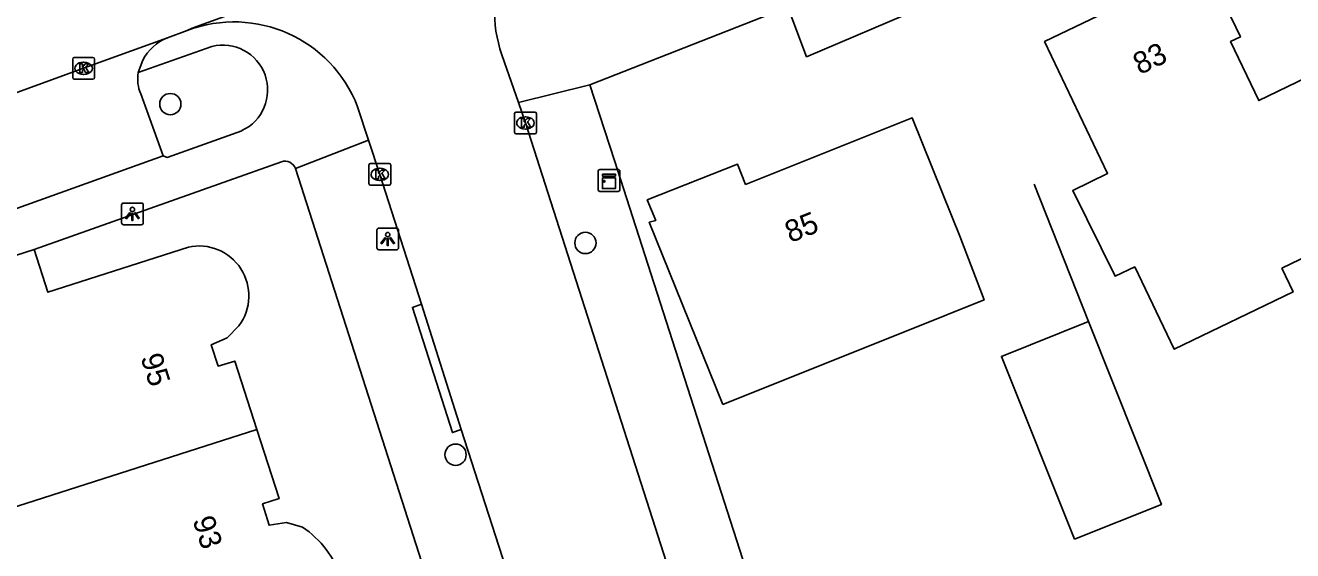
# Model space of a CAD drawing. Extents: x 159503 to 160347, y 382525 to 383272.
# Drawn here: x 159693.4 to 159751.6, y 382913.2 to 382937.3 of the extents above; entities that cross this region are included whole.
import ezdxf

# ---------------------------------------------------------------- set-up
doc = ezdxf.new("R2010")
doc.units = 0
for name, color, linetype in [('IMGEO_Boom', 7, 'Continuous'), ('IMGEO_Kast', 7, 'Continuous'), ('IMGEO_Kolk', 7, 'Continuous'), ('IMGEO_Lichtpunt', 7, 'Continuous'), ('IMGEO_Muur', 7, 'Continuous'), ('IMGEO_Pand', 7, 'Continuous'), ('IMGEO_Pand_nummerreeks', 7, 'Continuous'), ('IMGEO_Parkeervlak_open', 7, 'Continuous'), ('IMGEO_Rijbaan_lokaal_open', 7, 'Continuous'), ('IMGEO_Voetpad_open', 7, 'Continuous')]:
    doc.layers.add(name, color=color, linetype=linetype)

msp = doc.modelspace()

# ---------------------------------------------------------------- linework, layer by layer
at = {"layer": 'IMGEO_Boom'}
for centre in [(159700.08, 382933.657), (159719.132, 382927.291), (159713.169, 382917.577)]:
    msp.add_circle(centre, 0.489, dxfattribs=at)
at = {"layer": 'IMGEO_Kast'}
for p, q in [((159719.714, 382929.731), (159719.714, 382930.572)), ((159719.714, 382930.572), (159719.714, 382929.731)), ((159719.789, 382930.656), (159720.63, 382930.656)), ((159720.63, 382930.656), (159719.789, 382930.656)), ((159720.714, 382930.581), (159720.714, 382929.74)), ((159720.714, 382929.74), (159720.714, 382930.581)), ((159720.639, 382929.656), (159719.798, 382929.656)), ((159719.798, 382929.656), (159720.639, 382929.656))]:
    msp.add_line(p, q, dxfattribs=at)
for points in [[(159719.909, 382930.446), (159720.509, 382930.446), (159720.509, 382930.361), (159719.909, 382930.361), (159719.909, 382930.446)], [(159719.909, 382930.271), (159720.509, 382930.271), (159720.509, 382929.782), (159719.909, 382929.782), (159719.909, 382930.271)]]:
    msp.add_lwpolyline(points, dxfattribs=at)
msp.add_circle((159719.993, 382930.12), 0.0377, dxfattribs=at)
for centre, start, end in [((159719.792, 382930.578), 92.4484, 184.28452), ((159719.792, 382930.578), 92.4484, 184.28452), ((159720.636, 382930.578), 2.4484, 94.28452), ((159720.636, 382930.578), 2.4484, 94.28452), ((159719.792, 382929.734), 182.4484, 274.28452), ((159719.792, 382929.734), 182.4484, 274.28452), ((159720.636, 382929.734), 272.4484, 4.28452), ((159720.636, 382929.734), 272.4484, 4.28452)]:
    msp.add_arc(centre, 0.0779, start, end, dxfattribs=at)
at = {"layer": 'IMGEO_Kolk'}
for p, q in [((159695.674, 382935.8), (159696.526, 382935.8)), ((159695.599, 382934.874), (159695.599, 382935.726)), ((159696.087, 382935.58), (159696.112, 382935.58)), ((159696.6, 382935.726), (159696.6, 382934.874)), ((159696.526, 382934.8), (159695.674, 382934.8)), ((159696.11, 382935.02), (159696.085, 382935.02)), ((159715.877, 382932.368), (159715.877, 382933.22)), ((159715.952, 382933.294), (159716.804, 382933.294)), ((159716.365, 382933.074), (159716.39, 382933.074)), ((159716.878, 382933.22), (159716.878, 382932.368)), ((159716.804, 382932.294), (159715.952, 382932.294)), ((159716.388, 382932.514), (159716.363, 382932.514)), ((159709.192, 382930.01), (159709.192, 382930.862)), ((159709.267, 382930.936), (159710.119, 382930.936)), ((159709.68, 382930.716), (159709.705, 382930.716)), ((159710.193, 382930.862), (159710.193, 382930.01)), ((159710.119, 382929.936), (159709.267, 382929.936)), ((159709.703, 382930.156), (159709.678, 382930.156))]:
    msp.add_line(p, q, dxfattribs=at)
for points in [[(159695.674, 382935.8), (159696.526, 382935.8)], [(159695.599, 382934.874), (159695.599, 382935.726)], [(159695.92, 382935.5), (159696.043, 382935.5), (159696.043, 382935.349), (159696.173, 382935.5), (159696.337, 382935.5), (159696.191, 382935.349), (159696.344, 382935.1), (159696.192, 382935.1), (159696.107, 382935.264), (159696.043, 382935.197), (159696.043, 382935.1), (159695.92, 382935.1), (159695.92, 382935.5)], [(159696.6, 382935.726), (159696.6, 382934.874)], [(159696.526, 382934.8), (159695.674, 382934.8)], [(159715.877, 382932.368), (159715.877, 382933.22)], [(159715.952, 382933.294), (159716.804, 382933.294)], [(159716.198, 382932.994), (159716.321, 382932.994), (159716.321, 382932.843), (159716.451, 382932.994), (159716.615, 382932.994), (159716.469, 382932.843), (159716.622, 382932.594), (159716.47, 382932.594), (159716.385, 382932.758), (159716.321, 382932.691), (159716.321, 382932.594), (159716.198, 382932.594), (159716.198, 382932.994)], [(159716.878, 382933.22), (159716.878, 382932.368)], [(159716.804, 382932.294), (159715.952, 382932.294)], [(159709.192, 382930.01), (159709.192, 382930.862)], [(159709.267, 382930.936), (159710.119, 382930.936)], [(159709.513, 382930.636), (159709.636, 382930.636), (159709.636, 382930.485), (159709.766, 382930.636), (159709.93, 382930.636), (159709.784, 382930.485), (159709.937, 382930.236), (159709.785, 382930.236), (159709.7, 382930.4), (159709.636, 382930.333), (159709.636, 382930.236), (159709.513, 382930.236), (159709.513, 382930.636)], [(159710.193, 382930.862), (159710.193, 382930.01)], [(159710.119, 382929.936), (159709.267, 382929.936)]]:
    msp.add_lwpolyline(points, dxfattribs=at)
for centre, start, end in [((159695.676, 382935.724), 91.55205, 178.44795), ((159695.676, 382935.724), 91.55205, 178.44795), ((159696.524, 382935.724), 1.55205, 88.44795), ((159696.524, 382935.724), 1.55205, 88.44795), ((159695.676, 382934.876), 181.55205, 268.44795), ((159695.676, 382934.876), 181.55205, 268.44795), ((159696.524, 382934.876), 271.55205, 358.44795), ((159696.524, 382934.876), 271.55205, 358.44795), ((159715.954, 382933.218), 91.55205, 178.44795), ((159715.954, 382933.218), 91.55205, 178.44795), ((159716.802, 382933.218), 1.55205, 88.44795), ((159716.802, 382933.218), 1.55205, 88.44795), ((159715.954, 382932.37), 181.55205, 268.44795), ((159715.954, 382932.37), 181.55205, 268.44795), ((159716.802, 382932.37), 271.55205, 358.44795), ((159716.802, 382932.37), 271.55205, 358.44795), ((159709.269, 382930.86), 91.55205, 178.44795), ((159709.269, 382930.86), 91.55205, 178.44795), ((159710.117, 382930.86), 1.55205, 88.44795), ((159710.117, 382930.86), 1.55205, 88.44795), ((159709.269, 382930.012), 181.55205, 268.44795), ((159709.269, 382930.012), 181.55205, 268.44795), ((159710.117, 382930.012), 271.55205, 358.44795), ((159710.117, 382930.012), 271.55205, 358.44795)]:
    msp.add_arc(centre, 0.0765, start, end, dxfattribs=at)
for centre, major_axis, ratio, start_param, end_param in [((159696.086, 382935.3), (-0.387, 0.002), 0.722429, 4.712389, 7.853982), ((159696.111, 382935.3), (-0.39, 0.002), 0.717154, 1.570796, 4.712389), ((159716.364, 382932.794), (-0.387, 0.002), 0.722429, 4.712389, 7.853982), ((159716.389, 382932.794), (-0.39, 0.002), 0.717154, 1.570796, 4.712389), ((159709.679, 382930.436), (-0.387, 0.002), 0.722429, 4.712389, 7.853982), ((159709.704, 382930.436), (-0.39, 0.002), 0.717154, 1.570796, 4.712389)]:
    msp.add_ellipse(centre, major_axis=major_axis, ratio=ratio, start_param=start_param, end_param=end_param, dxfattribs=at)
at = {"layer": 'IMGEO_Lichtpunt'}
for p, q in [((159697.842, 382929.027), (159697.842, 382928.22)), ((159697.842, 382929.027), (159697.842, 382928.22)), ((159698.744, 382929.122), (159697.936, 382929.122)), ((159698.744, 382929.122), (159697.936, 382929.122)), ((159698.838, 382928.22), (159698.838, 382929.027)), ((159698.838, 382928.22), (159698.838, 382929.027)), ((159697.936, 382928.126), (159698.744, 382928.126)), ((159697.936, 382928.126), (159698.744, 382928.126)), ((159709.56, 382927.878), (159709.56, 382927.071)), ((159709.56, 382927.878), (159709.56, 382927.071)), ((159710.462, 382927.973), (159709.654, 382927.973)), ((159710.462, 382927.973), (159709.654, 382927.973)), ((159710.556, 382927.071), (159710.556, 382927.878)), ((159710.556, 382927.071), (159710.556, 382927.878)), ((159709.654, 382926.977), (159710.462, 382926.977)), ((159709.654, 382926.977), (159710.462, 382926.977))]:
    msp.add_line(p, q, dxfattribs=at)
for points in [[(159698.216, 382928.691), (159698.255, 382928.663), (159698.067, 382928.401), (159698.029, 382928.428), (159698.216, 382928.691)], [(159698.318, 382928.643), (159698.365, 382928.643), (159698.365, 382928.321), (159698.318, 382928.321), (159698.318, 382928.643)], [(159698.428, 382928.663), (159698.466, 382928.69), (159698.653, 382928.428), (159698.614, 382928.4), (159698.428, 382928.663)], [(159709.934, 382927.542), (159709.973, 382927.514), (159709.785, 382927.252), (159709.747, 382927.279), (159709.934, 382927.542)], [(159710.036, 382927.494), (159710.083, 382927.494), (159710.083, 382927.172), (159710.036, 382927.172), (159710.036, 382927.494)], [(159710.146, 382927.514), (159710.184, 382927.541), (159710.371, 382927.279), (159710.332, 382927.251), (159710.146, 382927.514)]]:
    msp.add_lwpolyline(points, dxfattribs=at)
for centre in [(159698.341, 382928.825), (159710.059, 382927.676)]:
    msp.add_circle(centre, 0.0994, dxfattribs=at)
for centre, start, end in [((159697.936, 382929.027), 90, 180), ((159697.936, 382929.027), 90, 180), ((159698.744, 382929.027), 0, 90), ((159698.744, 382929.027), 0, 90), ((159697.936, 382928.22), 180, 270), ((159697.936, 382928.22), 180, 270), ((159698.744, 382928.22), 270, 0), ((159698.744, 382928.22), 270, 360), ((159709.654, 382927.878), 90, 180), ((159709.654, 382927.878), 90, 180), ((159710.462, 382927.878), 0, 90), ((159710.462, 382927.878), 0, 90), ((159709.654, 382927.071), 180, 270), ((159709.654, 382927.071), 180, 270), ((159710.462, 382927.071), 270, 0), ((159710.462, 382927.071), 270, 360)]:
    msp.add_arc(centre, 0.0946, start, end, dxfattribs=at)
at = {"layer": 'IMGEO_Muur'}
msp.add_lwpolyline([(159742.216, 382923.683), (159739.725, 382929.983)], dxfattribs=at)
at = {"layer": 'IMGEO_Pand'}
for points in [[(159751.087, 382926.132), (159751.61, 382925.043), (159746.157, 382922.42), (159744.341, 382926.195), (159743.443, 382925.765), (159741.493, 382929.697), (159743.097, 382930.481), (159740.204, 382936.523), (159747.59, 382940.076), (159748.977, 382937.192), (159749.194, 382936.741), (159748.744, 382936.525), (159750.044, 382933.821), (159753.561, 382935.525), (159755.739, 382931.025), (159756.785, 382928.864), (159751.087, 382926.132)], [(159725.438, 382919.888), (159722.063, 382928.238), (159722.355, 382928.325), (159721.967, 382929.268), (159726.113, 382930.902), (159726.478, 382929.977), (159734.124, 382933.034), (159735.964, 382928.466), (159736.312, 382927.602), (159737.426, 382924.677), (159735.712, 382923.992), (159725.438, 382919.888)], [(159693.83, 382926.996), (159694.458, 382925.034), (159700.907, 382927.1)], [(159693.83, 382926.996), (159689.861, 382925.725)], [(159741.573, 382913.703), (159738.223, 382922.088), (159742.216, 382923.683), (159745.566, 382915.298), (159741.573, 382913.703)], [(159703.231, 382923.497), (159702.683, 382922.941), (159701.96, 382922.621), (159702.281, 382921.646), (159703.039, 382921.871), (159704.053, 382918.73)], [(159691.092, 382914.595), (159704.053, 382918.73)], [(159704.053, 382918.73), (159705.074, 382915.569), (159704.312, 382915.321), (159704.61, 382914.342), (159705.416, 382914.469), (159706.142, 382914.264)]]:
    msp.add_lwpolyline(points, dxfattribs=at)
for centre, radius, start, end in [((159701.397, 382924.865), 2.288, 323.27703, 102.36846), ((159703.632, 382910.513), 4.513, 17.81788, 56.21532)]:
    msp.add_arc(centre, radius, start, end, dxfattribs=at)
at = {"layer": 'IMGEO_Parkeervlak_open'}
msp.add_lwpolyline([(159698.723, 382934.125), (159699.744, 382931.29)], dxfattribs=at)
msp.add_arc((159700.307, 382934.809), 1.725, 169.93266, 203.37236, dxfattribs=at)
at = {"layer": 'IMGEO_Rijbaan_lokaal_open'}
for points in [[(159765.561, 382953.83), (159760.969, 382951.204), (159750.017, 382945.267), (159739.773, 382940.307), (159729.278, 382935.832), (159728.417, 382938.099)], [(159718.304, 382943.378), (159701.086, 382937.144), (159700.852, 382937.031)], [(159699.946, 382936.7), (159700.852, 382937.031)], [(159699.946, 382936.7), (159696.099, 382935.301), (159684.439, 382931.051), (159670.727, 382926.129)], [(159716.054, 382933.725), (159715.295, 382935.916)], [(159708.676, 382933.54), (159709.177, 382932.011)], [(159716.054, 382933.725), (159716.376, 382932.797), (159725.562, 382904.205)], [(159709.177, 382932.011), (159709.693, 382930.436), (159711.615, 382924.477)], [(159711.615, 382924.477), (159713.429, 382918.737)], [(159713.429, 382918.737), (159715.951, 382910.926), (159716.328, 382909.718)]]:
    msp.add_lwpolyline(points, dxfattribs=at)
for centre, radius, start, end in [((159721.089, 382937.917), 6.13, 117.02157, 199.0556), ((159703.009, 382931.353), 6.074, 21.10517, 110.80281)]:
    msp.add_arc(centre, radius, start, end, dxfattribs=at)
at = {"layer": 'IMGEO_Voetpad_open'}
for points in [[(159728.417, 382938.099), (159719.333, 382934.542)], [(159701.984, 382936.301), (159698.608, 382935.111)], [(159698.608, 382935.111), (159698.811, 382935.67)], [(159719.333, 382934.542), (159716.054, 382933.725)], [(159719.333, 382934.542), (159720.458, 382931.079), (159730.546, 382899.75)], [(159699.744, 382931.29), (159699.937, 382931.216), (159703.363, 382932.44)], [(159709.177, 382932.011), (159705.82, 382930.705)], [(159687.941, 382927.056), (159699.744, 382931.29)], [(159705.183, 382931.016), (159693.83, 382926.996)], [(159705.82, 382930.705), (159726.407, 382866.582)], [(159713.429, 382918.737), (159713.024, 382918.592), (159711.188, 382924.338), (159711.615, 382924.477)]]:
    msp.add_lwpolyline(points, dxfattribs=at)
for centre, radius, start, end in [((159700.765, 382934.657), 2.201, 111.85101, 152.59579), ((159702.488, 382934.304), 2.059, 295.15391, 104.15562), ((159705.343, 382930.537), 0.505, 19.44201, 108.51232)]:
    msp.add_arc(centre, radius, start, end, dxfattribs=at)

# ---------------------------------------------------------------- texts
at = {"layer": 'IMGEO_Pand_nummerreeks'}
for s, rotation, p in [('83', 25.69143, (159744.574, 382934.985)), ('85', 21.68501, (159728.537, 382927.283)), ('95', 287.77954, (159698.702, 382922.046)), ('93', 287.77954, (159701.093, 382914.59))]:
    msp.add_text(s, height=1, rotation=rotation, dxfattribs=at).set_placement(p)

doc.saveas('drawing.dxf')
